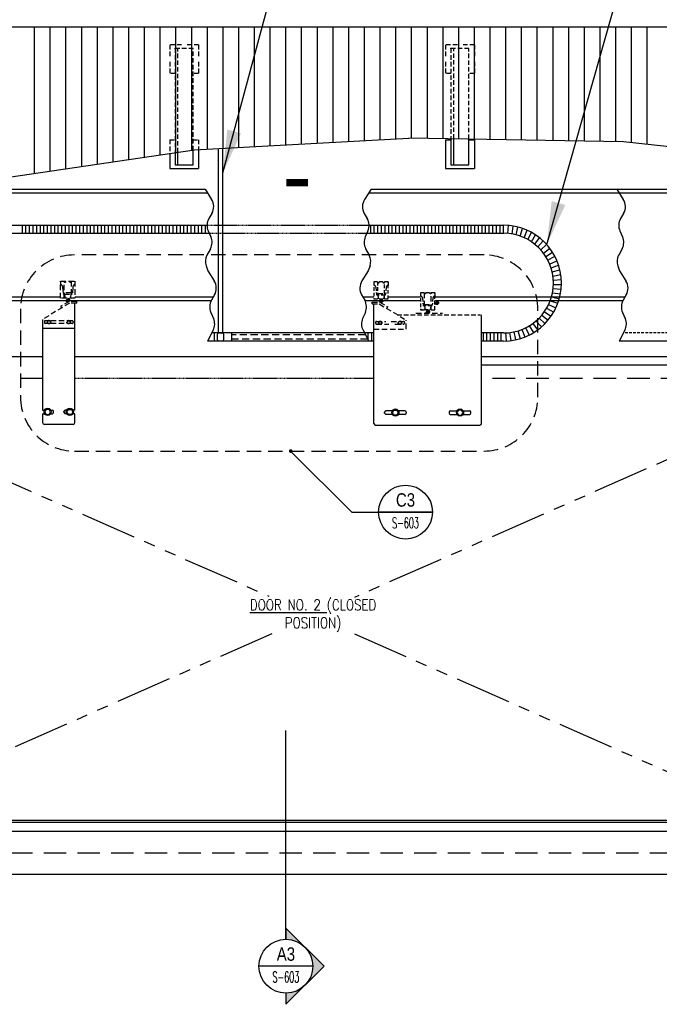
# Model space of a CAD drawing. Header units: inches. Extents: x -9715 to 32893, y -15613 to -1138.
# Tile 297 of 380: x 12387 to 12565, y -10382 to -10108. Entities that reach past the tile are written whole.
import ezdxf
from ezdxf.enums import TextEntityAlignment as Align

# ---------------------------------------------------------------- set-up
doc = ezdxf.new("R2010")
doc.units = ezdxf.units.IN
doc.header["$MEASUREMENT"] = 0
for name, pattern in [('DASHED', [0.75, 0.5, -0.25]), ('HIDDEN', [0.375, 0.25, -0.125]), ('PHANTOM2', [1.25, 0.625, -0.125, 0.125, -0.125, 0.125, -0.125])]:
    doc.linetypes.add(name, pattern=pattern)
doc.layers.get('0').update_dxf_attribs({"color": 252})
doc.layers.get('DEFPOINTS').update_dxf_attribs({"color": 11})
for name, color, linetype in [('A-Sect-Iden', 2, 'Continuous'), ('S-ANNO-DIMS', 2, 'Continuous'), ('S-ANNO-PATT', 10, 'Continuous'), ('S-ANNO-SYMB', 2, 'Continuous'), ('S-ANNO-TEXT', 2, 'Continuous'), ('STEEL', 3, 'Continuous'), ('STRUCT', 2, 'Continuous')]:
    doc.layers.add(name, color=color, linetype=linetype)
doc.styles.add('125', font='romans.shx', dxfattribs={"width": 0.8, "height": 2})
doc.styles.add('ROMANS', font='ROMANS.shx', dxfattribs={"width": 0.8})
doc.styles.get("Standard").update_dxf_attribs({"font": 'romans.shx', "width": 0.8})
doc.styles.add('TITTEXTL', font='swiss.ttf', dxfattribs={"width": 0.8})
doc.dimstyles.new('SX-FRAC', dxfattribs={"dimtxt": 12, "dimasz": 12, "dimexe": 6, "dimexo": 6, "dimgap": 0.09375, "dimtad": 1, "dimdec": 4, "dimzin": 3, "dimdsep": 46, "dimtxsty": 'Standard', "dimcen": 0.09375, "dimclrd": 1, "dimclre": 1, "dimclrt": 3, "dimadec": 0, "dimazin": 0, "dimtfac": 1, "dimtdec": 4, "dimtix": 1, "dimtofl": 0, "dimtmove": 2, "dimatfit": 3, "dimfxl": 1, "dimtvp": 0.5, "dimtolj": 1, "dimtzin": 3, "dimarcsym": 0})

# ---------------------------------------------------------------- blocks, each defined once
blk = doc.blocks.new('*D801')
at = {"layer": 'DEFPOINTS', "color": 0, "ltscale": 5}
for p in [(12660.75, -10060.98), (12276.75, -10119.7), (12660.75, -10120.7)]:
    blk.add_point(p, dxfattribs=at)
at = {"layer": 'S-ANNO-DIMS', "color": 1, "lineweight": -2, "ltscale": 5}
for p, q in [((12276.75, -10113.7), (12276.75, -10054.98)), ((12660.75, -10114.7), (12660.75, -10054.98)), ((12279.75, -10060.98), (12657.75, -10060.98))]:
    blk.add_line(p, q, dxfattribs=at)
at = {"layer": 'S-ANNO-DIMS', "color": 1, "ltscale": 5}
for points in [[(12279.75, -10060.48), (12279.75, -10061.48), (12276.75, -10060.98)], [(12657.75, -10060.48), (12657.75, -10061.48), (12660.75, -10060.98)]]:
    blk.add_solid(points, dxfattribs=at)
at = {"layer": 'S-ANNO-DIMS', "color": 3, "ltscale": 5, "insert": (12468.75, -10056.48), "char_height": 3, "attachment_point": 5}
blk.add_mtext('\\A1;32\'-0"', dxfattribs=at)
blk = doc.blocks.new('Anno_Section_A2')
at = {"color": 0, "linetype": 'ByBlock', "lineweight": -2}
blk.add_line((2.5, 0), (-2.5, 0), dxfattribs=at)
blk.add_circle((0, 0), 2.5, dxfattribs=at)
at = {"color": 0, "linetype": 'ByBlock', "lineweight": -2, "style": 'ROMANS', "width": 0.8}
blk.add_attdef('NUMBER', text='', height=1, dxfattribs=at).set_placement((0, 0.5), align=Align.CENTER)
blk.add_attdef('SHEET', text='', height=0.75, dxfattribs=at).set_placement((0, -0.5), align=Align.TOP_CENTER)
blk = doc.blocks.new('Anno_Arrow_A2')
at = {"linetype": 'ByBlock', "lineweight": -2}
h = blk.add_hatch(color=0, dxfattribs=at)
h.paths.add_polyline_path([(-1.768, 1.768), (-3.536, 0), (-2.5, 0, -0.198912)])
h.paths.add_polyline_path([(0, 3.536), (-1.768, 1.768, -0.414214), (1.768, 1.768)])
h.paths.add_polyline_path([(2.373, 1.162), (2.245, 1.1, -0.114349), (2.5, 0), (3.536, 0)])
h.paths.add_polyline_path([(1.768, 1.768, -0.082683), (2.245, 1.1), (2.373, 1.162)])
at = {"color": 0, "linetype": 'ByBlock', "lineweight": -2}
blk.add_lwpolyline([(-2.5, 0), (-3.536, 0), (0, 3.536), (3.536, 0), (2.5, 0)], dxfattribs=at)

msp = doc.modelspace()

# ---------------------------------------------------------------- linework, layer by layer
at = {"color": 6}
for p, q in [((12391.18399, -10150.96658), (12391.18399, -10110.19712)), ((12395.55899, -10150.32632), (12395.55899, -10110.19712)), ((12399.93399, -10149.68605), (12399.93399, -10110.19712)), ((12404.30899, -10149.04579), (12404.30899, -10110.19712)), ((12408.68399, -10148.40552), (12408.68399, -10110.19712)), ((12413.05899, -10147.76525), (12413.05899, -10110.19712)), ((12417.43399, -10147.12499), (12417.43399, -10110.19712)), ((12421.80899, -10146.48472), (12421.80899, -10110.19712)), ((12426.18399, -10145.84445), (12426.18399, -10110.19712)), ((12430.55899, -10145.20419), (12430.55899, -10110.19712)), ((12434.93399, -10144.56392), (12434.93399, -10110.19712)), ((12439.30899, -10144.24987), (12439.30899, -10110.19712)), ((12443.68399, -10144.00838), (12443.68399, -10110.19712)), ((12448.05899, -10143.76689), (12448.05899, -10110.19712)), ((12452.43399, -10143.52539), (12452.43399, -10110.19712)), ((12456.80899, -10143.2839), (12456.80899, -10110.19712)), ((12461.18399, -10143.04241), (12461.18399, -10110.19712)), ((12465.55899, -10142.80092), (12465.55899, -10110.19712)), ((12469.93399, -10142.55942), (12469.93399, -10110.19712)), ((12474.30899, -10142.31793), (12474.30899, -10110.19712)), ((12478.68399, -10142.07644), (12478.68399, -10110.19712)), ((12483.05899, -10141.83495), (12483.05899, -10110.19712)), ((12487.43399, -10141.59345), (12487.43399, -10110.19712)), ((12491.80899, -10141.35196), (12491.80899, -10110.19712)), ((12496.18399, -10141.1661), (12496.18399, -10110.19712)), ((12500.55899, -10141.24456), (12500.55899, -10110.19712)), ((12504.93399, -10141.32302), (12504.93399, -10110.19712)), ((12509.30899, -10141.40148), (12509.30899, -10110.19712)), ((12513.68399, -10141.47993), (12513.68399, -10110.19712)), ((12518.05899, -10141.55839), (12518.05899, -10110.19712)), ((12522.43399, -10141.63685), (12522.43399, -10110.19712)), ((12526.80899, -10141.71531), (12526.80899, -10110.19712)), ((12531.18399, -10141.79377), (12531.18399, -10110.19712)), ((12535.55899, -10141.87223), (12535.55899, -10110.19712)), ((12539.93399, -10141.95069), (12539.93399, -10110.19712)), ((12544.30899, -10142.02915), (12544.30899, -10110.19712)), ((12548.68399, -10142.10761), (12548.68399, -10110.19712)), ((12553.05899, -10142.18607), (12553.05899, -10110.19712)), ((12557.43399, -10142.46711), (12557.43399, -10110.19712)), ((12561.80899, -10142.94191), (12561.80899, -10110.19712))]:
    msp.add_line(p, q, dxfattribs=at)
at = {"color": 2}
for p, q in [((12442.36461, -10195.47815), (12442.36461, -10144.08121)), ((12443.61606, -10195.48478), (12443.61606, -10144.01213)), ((12282.51025, -10165.39189), (12439.21274, -10165.39189)), ((12387.79344, -10167.64189), (12387.79344, -10165.39189)), ((12388.79344, -10167.64189), (12388.79344, -10165.39189)), ((12389.79344, -10167.64189), (12389.79344, -10165.39189)), ((12390.79344, -10167.64189), (12390.79344, -10165.39189)), ((12391.79344, -10167.64189), (12391.79344, -10165.39189)), ((12392.79344, -10167.64189), (12392.79344, -10165.39189)), ((12393.79344, -10167.64189), (12393.79344, -10165.39189)), ((12394.79344, -10167.64189), (12394.79344, -10165.39189)), ((12395.79344, -10167.64189), (12395.79344, -10165.39189)), ((12396.79344, -10167.64189), (12396.79344, -10165.39189)), ((12397.79344, -10167.64189), (12397.79344, -10165.39189)), ((12398.79344, -10167.64189), (12398.79344, -10165.39189)), ((12399.79344, -10167.64189), (12399.79344, -10165.39189)), ((12400.79344, -10167.64189), (12400.79344, -10165.39189)), ((12401.79344, -10167.64189), (12401.79344, -10165.39189)), ((12402.79344, -10167.64189), (12402.79344, -10165.39189)), ((12403.79344, -10167.64189), (12403.79344, -10165.39189)), ((12404.79344, -10167.64189), (12404.79344, -10165.39189)), ((12405.79344, -10167.64189), (12405.79344, -10165.39189)), ((12406.79344, -10167.64189), (12406.79344, -10165.39189)), ((12407.79344, -10167.64189), (12407.79344, -10165.39189)), ((12408.79344, -10167.64189), (12408.79344, -10165.39189)), ((12409.79344, -10167.64189), (12409.79344, -10165.39189)), ((12410.79344, -10167.64189), (12410.79344, -10165.39189)), ((12411.79344, -10167.64189), (12411.79344, -10165.39189)), ((12412.79344, -10167.64189), (12412.79344, -10165.39189)), ((12413.79344, -10167.64189), (12413.79344, -10165.39189)), ((12414.79344, -10167.64189), (12414.79344, -10165.39189)), ((12415.79344, -10167.64189), (12415.79344, -10165.39189)), ((12416.79344, -10167.64189), (12416.79344, -10165.39189)), ((12417.79344, -10167.64189), (12417.79344, -10165.39189)), ((12418.79344, -10167.64189), (12418.79344, -10165.39189)), ((12419.79344, -10167.64189), (12419.79344, -10165.39189)), ((12420.79344, -10167.64189), (12420.79344, -10165.39189)), ((12421.79344, -10167.64189), (12421.79344, -10165.39189)), ((12422.79344, -10167.64189), (12422.79344, -10165.39189)), ((12423.79344, -10167.64189), (12423.79344, -10165.39189)), ((12424.79344, -10167.64189), (12424.79344, -10165.39189)), ((12425.79344, -10167.64189), (12425.79344, -10165.39189)), ((12426.79344, -10167.64189), (12426.79344, -10165.39189)), ((12427.79344, -10167.64189), (12427.79344, -10165.39189)), ((12428.79344, -10167.64189), (12428.79344, -10165.39189)), ((12429.79344, -10167.64189), (12429.79344, -10165.39189)), ((12430.79344, -10167.64189), (12430.79344, -10165.39189)), ((12431.79344, -10167.64189), (12431.79344, -10165.39189)), ((12432.79344, -10167.64189), (12432.79344, -10165.39189)), ((12433.79344, -10167.64189), (12433.79344, -10165.39189)), ((12434.79344, -10167.64189), (12434.79344, -10165.39189)), ((12435.79344, -10167.64189), (12435.79344, -10165.39189)), ((12436.79344, -10167.64189), (12436.79344, -10165.39189)), ((12437.79344, -10167.64189), (12437.79344, -10165.39189)), ((12438.79344, -10167.64189), (12438.79344, -10165.39189)), ((12484.3522, -10165.39189), (12521.79344, -10165.39189)), ((12484.79344, -10167.64189), (12484.79344, -10165.39189)), ((12485.79344, -10167.64189), (12485.79344, -10165.39189)), ((12486.79344, -10167.64189), (12486.79344, -10165.39189)), ((12487.79344, -10167.64189), (12487.79344, -10165.39189)), ((12488.79344, -10167.64189), (12488.79344, -10165.39189)), ((12489.79344, -10167.64189), (12489.79344, -10165.39189)), ((12490.79344, -10167.64189), (12490.79344, -10165.39189)), ((12491.79344, -10167.64189), (12491.79344, -10165.39189)), ((12492.79344, -10167.64189), (12492.79344, -10165.39189)), ((12493.79344, -10167.64189), (12493.79344, -10165.39189)), ((12494.79344, -10167.64189), (12494.79344, -10165.39189)), ((12495.79344, -10167.64189), (12495.79344, -10165.39189)), ((12496.79344, -10167.64189), (12496.79344, -10165.39189)), ((12497.79344, -10167.64189), (12497.79344, -10165.39189)), ((12498.79344, -10167.64189), (12498.79344, -10165.39189)), ((12499.79344, -10167.64189), (12499.79344, -10165.39189)), ((12500.79344, -10167.64189), (12500.79344, -10165.39189)), ((12501.79344, -10167.64189), (12501.79344, -10165.39189)), ((12502.79344, -10167.64189), (12502.79344, -10165.39189)), ((12503.79344, -10167.64189), (12503.79344, -10165.39189)), ((12504.79344, -10167.64189), (12504.79344, -10165.39189)), ((12505.79344, -10167.64189), (12505.79344, -10165.39189)), ((12506.79344, -10167.64189), (12506.79344, -10165.39189)), ((12507.79344, -10167.64189), (12507.79344, -10165.39189)), ((12508.79344, -10167.64189), (12508.79344, -10165.39189)), ((12509.79344, -10167.64189), (12509.79344, -10165.39189)), ((12510.79344, -10167.64189), (12510.79344, -10165.39189)), ((12511.79344, -10167.64189), (12511.79344, -10165.39189)), ((12512.79344, -10167.64189), (12512.79344, -10165.39189)), ((12513.79344, -10167.64189), (12513.79344, -10165.39189)), ((12514.79344, -10167.64189), (12514.79344, -10165.39189)), ((12515.79344, -10167.64189), (12515.79344, -10165.39189)), ((12516.79344, -10167.64189), (12516.79344, -10165.39189)), ((12517.79344, -10167.64189), (12517.79344, -10165.39189)), ((12518.79344, -10167.64189), (12518.79344, -10165.39189)), ((12519.79344, -10167.64189), (12519.79344, -10165.39189)), ((12520.79344, -10167.64189), (12520.79344, -10165.39189)), ((12521.79344, -10167.64189), (12521.79344, -10165.39189)), ((12523.01355, -10167.69552), (12523.14246, -10165.44843)), ((12524.16552, -10167.84608), (12524.48201, -10165.61765)), ((12282.51025, -10167.64189), (12439.84572, -10167.64189)), ((12483.71922, -10167.64189), (12521.85302, -10167.64189)), ((12525.30085, -10168.0925), (12525.8027, -10165.89837)), ((12526.41158, -10168.43306), (12527.09527, -10166.28863)), ((12527.48992, -10168.86537), (12528.35066, -10166.78567)), ((12528.5283, -10169.3864), (12529.56005, -10167.38601)), ((12529.51944, -10169.99249), (12530.71496, -10168.08545)), ((12530.45639, -10170.67939), (12531.80729, -10168.87908)), ((12531.33258, -10171.44228), (12532.82938, -10169.76132)), ((12532.14185, -10172.27582), (12533.77407, -10170.726)), ((12532.87854, -10173.17415), (12534.63472, -10171.76635)), ((12533.53747, -10174.13097), (12535.40529, -10172.87506)), ((12534.11403, -10175.13958), (12536.08039, -10174.04437)), ((12534.60417, -10176.19289), (12536.65528, -10175.26607)), ((12535.00445, -10177.28353), (12537.12592, -10176.53158)), ((12535.31206, -10178.40383), (12537.48901, -10177.83204)), ((12535.52486, -10179.54594), (12537.74202, -10179.15833)), ((12535.64133, -10180.70186), (12537.88315, -10180.50113)), ((12535.66067, -10181.86347), (12537.91143, -10181.85103)), ((12535.4081, -10184.17118), (12537.62941, -10184.53428)), ((12535.58275, -10183.02262), (12537.82665, -10183.19856)), ((12534.31941, -10187.47351), (12536.38063, -10188.37761)), ((12534.7742, -10186.40446), (12536.90385, -10187.13292)), ((12535.13795, -10185.30111), (12537.32109, -10185.8488)), ((12533.15003, -10189.47898), (12535.03162, -10190.71417)), ((12533.77675, -10188.50075), (12535.75509, -10189.57416)), ((12529.89872, -10192.77071), (12531.26944, -10194.55599)), ((12530.81229, -10192.053), (12532.32758, -10193.71731)), ((12531.66259, -10191.26136), (12533.31183, -10192.79304)), ((12532.44366, -10190.40134), (12534.21529, -10191.78965)), ((12485.66549, -10195.38492), (12440.51708, -10195.38492)), ((12443.53122, -10195.47505), (12442.41271, -10195.47505)), ((12446.04798, -10195.38492), (12446.04798, -10197.63492)), ((12484.02503, -10195.38492), (12484.02503, -10197.22709)), ((12485.02503, -10195.38492), (12485.02503, -10197.63492)), ((12521.79344, -10195.38492), (12515.66549, -10195.38492)), ((12516.15305, -10197.63492), (12516.15305, -10195.38492)), ((12517.15305, -10197.63492), (12517.15305, -10195.38492)), ((12518.15305, -10197.63492), (12518.15305, -10195.38492)), ((12519.15305, -10197.63492), (12519.15305, -10195.38492)), ((12520.15305, -10197.63492), (12520.15305, -10195.38492)), ((12521.15305, -10197.63492), (12521.15305, -10195.38492)), ((12522.31481, -10195.37525), (12522.46854, -10197.62078)), ((12523.47291, -10195.28301), (12523.81401, -10197.5078)), ((12524.61923, -10195.09418), (12525.1453, -10197.28263)), ((12525.74573, -10194.8101), (12526.45308, -10196.94685)), ((12526.8445, -10194.43275), (12527.72817, -10196.50281)), ((12527.90785, -10193.96477), (12528.96164, -10195.95364)), ((12528.92831, -10193.40946), (12530.14483, -10195.30318)), ((12485.66549, -10197.63492), (12439.32358, -10197.63492)), ((12442.03771, -10195.85005), (12442.03771, -10197.16444)), ((12442.41271, -10197.53944), (12443.53122, -10197.53944)), ((12443.90622, -10197.16444), (12443.90622, -10195.85005)), ((12521.79344, -10197.63492), (12515.66549, -10197.63492)), ((12583.44902, -10197.63492), (12553.97375, -10197.63492))]:
    msp.add_line(p, q, dxfattribs=at)
at = {"color": 1}
for p, q in [((12438.65856, -10155.33706), (12440.48064, -10158.19185)), ((12484.90638, -10155.33706), (12483.0843, -10158.19185)), ((12553.30873, -10155.33706), (12555.13081, -10158.19185)), ((12440.56271, -10162.09217), (12439.71949, -10163.54461)), ((12483.00224, -10162.09217), (12483.84546, -10163.54461)), ((12555.21287, -10162.09217), (12554.36966, -10163.54461)), ((12439.54065, -10166.96132), (12440.28939, -10168.63162)), ((12484.02429, -10166.96132), (12483.27556, -10168.63162)), ((12554.19082, -10166.96132), (12554.93955, -10168.63162)), ((12440.18025, -10171.9228), (12439.20099, -10173.7689)), ((12483.3847, -10171.9228), (12484.36395, -10173.7689)), ((12554.83042, -10171.9228), (12553.85116, -10173.7689)), ((12438.96226, -10176.72998), (12439.4374, -10178.13174)), ((12439.4374, -10178.13174), (12441.21144, -10180.91126)), ((12484.12754, -10178.13174), (12482.3535, -10180.91126)), ((12484.60268, -10176.72998), (12484.12754, -10178.13174)), ((12553.61243, -10176.72998), (12554.08757, -10178.13174)), ((12554.08757, -10178.13174), (12555.86161, -10180.91126)), ((12441.29351, -10184.81158), (12440.45029, -10186.26401)), ((12482.27144, -10184.81158), (12483.11465, -10186.26401)), ((12555.89312, -10184.81158), (12555.0499, -10186.26401)), ((12440.27145, -10189.68073), (12441.02019, -10191.35103)), ((12483.29349, -10189.68073), (12482.54476, -10191.35103)), ((12554.87106, -10189.68073), (12555.6198, -10191.35103)), ((12440.91105, -10194.6422), (12439.32358, -10197.63492)), ((12482.65389, -10194.6422), (12484.24136, -10197.63492)), ((12555.56122, -10194.6422), (12553.97375, -10197.63492))]:
    msp.add_line(p, q, dxfattribs=at)
at = {"color": 2, "linetype": 'HIDDEN'}
for p, q in [((12439.21274, -10165.39189), (12484.3522, -10165.39189)), ((12439.84572, -10167.64189), (12483.71922, -10167.64189))]:
    msp.add_line(p, q, dxfattribs=at)
at = {"color": 3, "linetype": 'DASHED', "ltscale": 3}
for p, q in [((12398.41575, -10185.73624), (12398.41575, -10180.98624)), ((12398.41575, -10180.98624), (12402.41575, -10180.98624)), ((12398.41575, -10180.98624), (12398.41575, -10181.98624)), ((12398.41575, -10181.98624), (12398.46079, -10181.98624)), ((12399.41575, -10185.73624), (12399.41575, -10180.98624)), ((12401.41575, -10180.98624), (12401.41575, -10185.73624)), ((12402.41575, -10180.98624), (12402.41575, -10185.73624)), ((12398.95857, -10182.43917), (12398.98799, -10182.75037)), ((12398.98799, -10182.75037), (12399.14433, -10184.4039)), ((12399.39322, -10184.63037), (12401.41575, -10184.63037)), ((12401.41575, -10184.23624), (12399.41575, -10184.23624)), ((12399.41575, -10184.23624), (12399.75202, -10185.73624)), ((12401.41575, -10184.23624), (12401.07947, -10185.73624)), ((12401.8435, -10182.75037), (12401.68716, -10184.4039)), ((12401.87292, -10182.43917), (12401.8435, -10182.75037)), ((12486.66549, -10184.42936), (12487.00177, -10185.92936)), ((12486.66549, -10184.42936), (12488.66549, -10184.42936)), ((12488.66549, -10184.42936), (12488.32921, -10185.92936)), ((12489.66549, -10182.17936), (12489.62045, -10182.17936)), ((12499.66549, -10184.17093), (12499.66549, -10188.92093)), ((12501.66549, -10188.92093), (12501.66549, -10184.17093)), ((12400.91575, -10187.1028), (12393.41575, -10191.6028)), ((12402.41575, -10185.73624), (12398.41575, -10185.73624)), ((12400.77725, -10186.6028), (12398.51477, -10187.9603)), ((12402.91575, -10186.6028), (12400.77725, -10186.6028)), ((12402.91575, -10187.1028), (12400.91575, -10187.1028)), ((12402.91575, -10187.1028), (12402.91575, -10186.6028)), ((12485.16549, -10186.79593), (12487.30399, -10186.79593)), ((12485.16549, -10187.29593), (12485.16549, -10186.79593)), ((12485.16549, -10187.29593), (12487.16549, -10187.29593)), ((12487.16549, -10187.29593), (12494.66549, -10191.79593)), ((12487.30399, -10186.79593), (12489.56647, -10188.15343)), ((12499.66549, -10187.42093), (12501.66549, -10187.42093)), ((12499.66549, -10187.42093), (12500.00177, -10188.92093)), ((12501.66549, -10187.42093), (12501.32921, -10188.92093)), ((12502.66549, -10185.17093), (12502.62045, -10185.17093)), ((12398.77201, -10188.38904), (12398.51477, -10187.9603)), ((12489.30923, -10188.58217), (12489.56647, -10188.15343)), ((12497.39506, -10189.92093), (12504.80139, -10189.92093)), ((12393.9072, -10192.2278), (12393.9072, -10192.4778)), ((12401.67429, -10191.9778), (12394.1572, -10191.9778)), ((12401.67429, -10192.7278), (12394.1572, -10192.7278)), ((12401.92429, -10192.2278), (12401.92429, -10192.4778)), ((12486.15695, -10192.42093), (12486.15695, -10192.67093)), ((12486.40695, -10192.17093), (12488.9815, -10192.17093)), ((12486.40695, -10192.92093), (12489.80435, -10192.92093)), ((12490.4776, -10192.17093), (12493.92404, -10192.17093)), ((12491.52487, -10192.92093), (12493.92404, -10192.92093)), ((12494.17404, -10192.42093), (12494.17404, -10192.67093)), ((12494.66549, -10194.29593), (12494.66549, -10191.79593)), ((12485.66549, -10194.29593), (12487.66549, -10194.29593)), ((12485.66549, -10194.29593), (12494.66549, -10194.29593))]:
    msp.add_line(p, q, dxfattribs=at)
at = {"color": 3, "linetype": 'DASHED', "ltscale": 2}
for p, q in [((12485.66549, -10181.17936), (12485.66549, -10185.92936)), ((12489.66549, -10181.17936), (12485.66549, -10181.17936)), ((12486.66549, -10181.17936), (12486.66549, -10185.92936)), ((12488.66549, -10185.92936), (12488.66549, -10181.17936)), ((12489.66549, -10185.92936), (12489.66549, -10181.17936)), ((12489.66549, -10181.17936), (12489.66549, -10182.17936)), ((12486.20832, -10182.6323), (12486.39408, -10184.59703)), ((12488.68802, -10184.8235), (12486.66549, -10184.8235)), ((12489.12267, -10182.6323), (12488.93691, -10184.59703)), ((12502.66549, -10184.17093), (12498.66549, -10184.17093)), ((12498.66549, -10184.17093), (12498.66549, -10188.92093)), ((12502.66549, -10188.92093), (12502.66549, -10184.17093)), ((12502.66549, -10184.17093), (12502.66549, -10185.17093)), ((12485.66549, -10185.92936), (12489.66549, -10185.92936)), ((12499.20832, -10185.62387), (12499.39408, -10187.5886)), ((12502.12267, -10185.62387), (12501.93691, -10187.5886)), ((12500.66549, -10188.92093), (12498.66549, -10188.92093)), ((12498.66549, -10188.92093), (12502.66549, -10188.92093)), ((12501.68802, -10187.81506), (12499.66549, -10187.81506))]:
    msp.add_line(p, q, dxfattribs=at)
at = {"color": 3}
for p, q in [((12402.41575, -10216.8528), (12402.41575, -10187.1028)), ((12485.66549, -10220.54593), (12485.66549, -10187.29593)), ((12393.41575, -10191.6028), (12393.41575, -10216.8528)), ((12515.66549, -10220.54593), (12515.66549, -10190.79593)), ((12396.46511, -10217.4778), (12396.46511, -10217.2278)), ((12399.36638, -10217.4778), (12399.36638, -10217.2278)), ((12488.66549, -10217.67093), (12488.66549, -10217.42093)), ((12494.66549, -10217.42093), (12494.66549, -10217.67093)), ((12506.66549, -10217.42093), (12506.66549, -10217.67093)), ((12512.66549, -10217.67093), (12512.66549, -10217.42093)), ((12393.41575, -10217.8528), (12393.41575, -10220.3528)), ((12402.41575, -10220.3528), (12402.41575, -10217.8528))]:
    msp.add_line(p, q, dxfattribs=at)
at = {"color": 3, "linetype": 'HIDDEN', "ltscale": 5}
msp.add_line((12492.16549, -10190.29593), (12515.16549, -10190.29593), dxfattribs=at)
at = {"color": 3, "linetype": 'Continuous'}
for p, q in [((12402.41575, -10194.1028), (12393.41575, -10194.1028)), ((12393.41575, -10216.8528), (12393.94947, -10216.8528)), ((12395.68153, -10216.8528), (12396.09011, -10216.8528)), ((12400.14997, -10216.8528), (12399.74138, -10216.8528)), ((12402.41575, -10216.8528), (12401.88202, -10216.8528)), ((12490.79947, -10217.04593), (12489.04049, -10217.04593)), ((12494.29049, -10217.04593), (12492.53152, -10217.04593)), ((12507.04049, -10217.04593), (12508.79947, -10217.04593)), ((12510.53152, -10217.04593), (12512.29049, -10217.04593)), ((12393.41575, -10217.8528), (12393.94947, -10217.8528)), ((12395.68153, -10217.8528), (12396.09011, -10217.8528)), ((12400.14997, -10217.8528), (12399.74138, -10217.8528)), ((12402.41575, -10217.8528), (12401.88202, -10217.8528)), ((12490.79947, -10218.04593), (12489.04049, -10218.04593)), ((12494.29049, -10218.04593), (12492.53152, -10218.04593)), ((12507.04049, -10218.04593), (12508.79947, -10218.04593)), ((12510.53152, -10218.04593), (12512.29049, -10218.04593)), ((12401.91575, -10220.8528), (12393.91575, -10220.8528)), ((12486.16549, -10221.04593), (12515.16549, -10221.04593))]:
    msp.add_line(p, q, dxfattribs=at)
at = {"color": 3, "linetype": 'HIDDEN'}
for p, q in [((12401.00454, -10194.1028), (12400.41575, -10194.1028)), ((12402.41575, -10194.1028), (12401.93705, -10194.1028))]:
    msp.add_line(p, q, dxfattribs=at)
at = {"color": 2, "linetype": 'HIDDEN', "ltscale": 8}
for p, q in [((12441.23673, -10195.38492), (12441.23673, -10197.63492)), ((12483.31309, -10195.88492), (12446.04798, -10195.88492)), ((12483.97614, -10197.13492), (12446.04798, -10197.13492))]:
    msp.add_line(p, q, dxfattribs=at)
at = {"color": 2, "linetype": 'HIDDEN', "ltscale": 3}
msp.add_line((12583.39093, -10195.38492), (12555.16725, -10195.38492), dxfattribs=at)
at = {"color": 3, "linetype": 'DASHED', "ltscale": 3}
for points in [[(12395.39072, -10192.74049), (12395.61455, -10192.3528), (12395.39072, -10191.96512), (12394.94306, -10191.96512), (12394.71924, -10192.3528), (12394.94306, -10192.74049)], [(12400.44077, -10192.74049), (12400.21694, -10192.3528), (12400.44077, -10191.96512), (12400.88843, -10191.96512), (12401.11226, -10192.3528), (12400.88843, -10192.74049)], [(12487.64047, -10192.93362), (12487.8643, -10192.54593), (12487.64047, -10192.15825), (12487.19281, -10192.15825), (12486.96898, -10192.54593), (12487.19281, -10192.93362)], [(12492.69052, -10192.93362), (12492.46669, -10192.54593), (12492.69052, -10192.15825), (12493.13818, -10192.15825), (12493.362, -10192.54593), (12493.13818, -10192.93362)]]:
    msp.add_lwpolyline(points, close=True, dxfattribs=at)
at = {"color": 3}
for points in [[(12394.40802, -10216.64702), (12394.00053, -10217.3528), (12394.40802, -10218.05859), (12395.22298, -10218.05859), (12395.63047, -10217.3528), (12395.22298, -10216.64702)], [(12401.42347, -10216.64702), (12401.83096, -10217.3528), (12401.42347, -10218.05859), (12400.60851, -10218.05859), (12400.20102, -10217.3528), (12400.60851, -10216.64702)], [(12492.07298, -10216.84015), (12492.48046, -10217.54593), (12492.07298, -10218.25172), (12491.25801, -10218.25172), (12490.85053, -10217.54593), (12491.25801, -10216.84015)], [(12509.25801, -10216.84015), (12508.85053, -10217.54593), (12509.25801, -10218.25172), (12510.07298, -10218.25172), (12510.48046, -10217.54593), (12510.07298, -10216.84015)]]:
    msp.add_lwpolyline(points, close=True, dxfattribs=at)
at = {"color": 3, "linetype": 'DASHED', "ltscale": 3}
for centre, radius in [((12399.65974, -10181.19846), 0.13451), ((12401.17175, -10181.19846), 0.13451), ((12486.90949, -10181.39159), 0.13451), ((12488.4215, -10181.39159), 0.13451), ((12499.90949, -10184.38316), 0.13451), ((12501.4215, -10184.38316), 0.13451), ((12400.41575, -10186.23624), 0.5), ((12400.41575, -10186.23624), 0.25), ((12487.66549, -10186.42936), 0.5), ((12487.66549, -10186.42936), 0.25), ((12503.16418, -10187.00194), 0.5), ((12503.16418, -10187.00194), 0.25), ((12500.66549, -10189.42093), 0.5), ((12500.66549, -10189.42093), 0.25), ((12395.16689, -10192.3528), 0.48971), ((12400.6646, -10192.3528), 0.48971), ((12487.41664, -10192.54593), 0.48971), ((12492.91435, -10192.54593), 0.48971)]:
    msp.add_circle(centre, radius, dxfattribs=at)
at = {"color": 3}
for centre in [(12394.8155, -10217.3528), (12401.01599, -10217.3528), (12491.66549, -10217.54593), (12509.66549, -10217.54593)]:
    msp.add_circle(centre, 1, dxfattribs=at)
at = {"color": 1}
for centre, start, end in [((12437.31962, -10160.20939), 329.8624973, 32.5482128), ((12486.24532, -10160.20939), 147.4517872, 210.1375027), ((12551.96979, -10160.20939), 329.8624973, 32.5482128), ((12442.96258, -10165.4274), 149.8624973, 204.1449992), ((12480.60237, -10165.4274), 335.8550008, 30.1375027), ((12557.61274, -10165.4274), 149.8624973, 204.1449992), ((12436.86746, -10170.16555), 332.0565304, 24.1449992), ((12486.69748, -10170.16555), 155.8550008, 207.9434696), ((12551.51763, -10170.16555), 332.0565304, 24.1449992), ((12442.51378, -10175.52615), 152.0565304, 198.7246797), ((12481.05116, -10175.52615), 341.2753203, 27.9434696), ((12557.11339, -10175.52615), 152.0565304, 198.7246797), ((12438.05042, -10182.92879), 329.8624973, 32.5482128), ((12485.51452, -10182.92879), 147.4517872, 210.1375027), ((12552.70059, -10182.92879), 329.8624973, 32.5482128), ((12443.69338, -10188.1468), 149.8624973, 204.1449992), ((12479.87157, -10188.1468), 335.8550008, 30.1375027), ((12558.34355, -10188.1468), 149.8624973, 204.1449992), ((12437.59826, -10192.88495), 332.0565304, 24.1449992), ((12485.96668, -10192.88495), 155.8550008, 207.9434696), ((12552.24843, -10192.88495), 332.0565304, 24.1449992)]:
    msp.add_arc(centre, 3.75, start, end, dxfattribs=at)
at = {"color": 2}
for centre, radius, start, end in [((12521.79344, -10181.51341), 16.12152, 270, 90), ((12521.79344, -10181.51341), 13.87152, 270, 90), ((12442.41271, -10195.85005), 0.375, 90, 180), ((12443.53122, -10195.85005), 0.375, 0, 90), ((12442.41271, -10197.16444), 0.375, 180, 270), ((12443.53122, -10197.16444), 0.375, 270, 0)]:
    msp.add_arc(centre, radius, start, end, dxfattribs=at)
at = {"color": 3, "linetype": 'DASHED', "ltscale": 3}
for centre, radius, start, end in [((12398.46079, -10182.48624), 0.5, 5.4012045, 90), ((12402.3707, -10182.48624), 0.5, 90, 174.5987955), ((12399.39322, -10184.38037), 0.25, 185.4012045, 270), ((12401.43827, -10184.38037), 0.25, 270, 354.5987955), ((12486.64297, -10184.5735), 0.25, 185.4012045, 270), ((12488.68802, -10184.5735), 0.25, 270, 354.5987955), ((12489.62045, -10182.67936), 0.5, 90, 174.5987955), ((12499.64297, -10187.56506), 0.25, 185.4012045, 270), ((12394.1572, -10192.2278), 0.25, 90, 180), ((12394.1572, -10192.4778), 0.25, 180, 270), ((12401.67429, -10192.2278), 0.25, 0, 90), ((12401.67429, -10192.4778), 0.25, 270, 0), ((12486.40695, -10192.42093), 0.25, 90, 180), ((12486.40695, -10192.67093), 0.25, 180, 270), ((12493.92404, -10192.42093), 0.25, 0, 90), ((12493.92404, -10192.67093), 0.25, 270, 0)]:
    msp.add_arc(centre, radius, start, end, dxfattribs=at)
at = {"color": 3, "linetype": 'DASHED', "ltscale": 2}
for centre, radius, start, end in [((12485.71054, -10182.67936), 0.5, 5.4012045, 90), ((12498.71054, -10185.67093), 0.5, 5.4012045, 90), ((12502.62045, -10185.67093), 0.5, 90, 174.5987955), ((12501.68802, -10187.56506), 0.25, 270, 354.5987955)]:
    msp.add_arc(centre, radius, start, end, dxfattribs=at)
at = {"color": 3, "linetype": 'DASHED'}
msp.add_arc((12515.16549, -10190.79593), 0.5, 0, 90, dxfattribs=at)
at = {"color": 3}
for centre, radius, start, end in [((12396.09011, -10217.2278), 0.375, 0, 90), ((12396.09011, -10217.4778), 0.375, 270, 0), ((12399.74138, -10217.2278), 0.375, 90, 180), ((12399.74138, -10217.4778), 0.375, 180, 270), ((12489.04049, -10217.42093), 0.375, 90, 180), ((12489.04049, -10217.67093), 0.375, 180, 270), ((12494.29049, -10217.42093), 0.375, 0, 90), ((12494.29049, -10217.67093), 0.375, 270, 0), ((12507.04049, -10217.42093), 0.375, 90, 180), ((12507.04049, -10217.67093), 0.375, 180, 270), ((12512.29049, -10217.42093), 0.375, 0, 90), ((12512.29049, -10217.67093), 0.375, 270, 0), ((12393.91575, -10220.3528), 0.5, 180, 270), ((12401.91575, -10220.3528), 0.5, 270, 0), ((12486.16549, -10220.54593), 0.5, 180, 270), ((12515.16549, -10220.54593), 0.5, 270, 0)]:
    msp.add_arc(centre, radius, start, end, dxfattribs=at)
at = {"layer": 'A-Sect-Iden'}
msp.add_line((12461.1762, -10364.1585), (12461.1762, -10306.05165), dxfattribs=at)
msp.add_lwpolyline([(12467.31566, -10153.55649, 2, 2, 0), (12461.31566, -10153.55649, 0, 0, 0), (12461.31566, -10217.6812, 0, 0, 0)], format="xyseb", dxfattribs=at)
at = {"layer": 'S-ANNO-DIMS'}
msp.add_lwpolyline([(12462.49841, -10228.25858), (12479.57324, -10245.24632), (12501.98329, -10245.24632)], dxfattribs=at)
at = {"layer": 'S-ANNO-PATT', "color": 2, "const_width": 0.5}
msp.add_lwpolyline([(12462.24841, -10228.25858, 1), (12462.74841, -10228.25858, 1)], format="xyb", close=True, dxfattribs=at)
at = {"layer": 'S-ANNO-SYMB', "linetype": 'DASHED', "ltscale": 8}
msp.add_lwpolyline([(12531.34402, -10213.25858), (12531.34402, -10188.6772, 0.414213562), (12516.34402, -10173.6772), (12402.27234, -10173.6772, 0.414213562), (12387.27234, -10188.6772), (12387.27234, -10213.25858, 0.414213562), (12402.27234, -10228.25858), (12516.34402, -10228.25858, 0.414213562)], format="xyb", close=True, dxfattribs=at)
at = {"layer": 'STEEL', "color": 2}
for p, q in [((12318.74738, -10110.19712), (12618.68399, -10110.19712)), ((12435.73001, -10144.44743), (12495.4233, -10141.15246)), ((12555.19786, -10142.22442), (12495.4233, -10141.15246)), ((12594.67958, -10146.50927), (12555.19786, -10142.22442)), ((12362.31909, -10155.19087), (12435.73001, -10144.44743)), ((12515.66549, -10204.24948), (12671.18399, -10204.24948)), ((12624.74738, -10331.12534), (12309.74738, -10331.12534)), ((12624.74738, -10331.62534), (12309.74738, -10331.62534)), ((12624.74738, -10334.12534), (12309.74738, -10334.12534))]:
    msp.add_line(p, q, dxfattribs=at)
at = {"layer": 'STEEL', "color": 3, "linetype": 'HIDDEN', "ltscale": 5}
for p, q in [((12428.84738, -10115.19712), (12428.84738, -10118.47173)), ((12432.12199, -10115.19712), (12428.84738, -10115.19712)), ((12430.34738, -10116.19712), (12430.34738, -10145.22639)), ((12435.34738, -10116.19712), (12430.34738, -10116.19712)), ((12431.09738, -10145.12539), (12431.09738, -10116.19712)), ((12436.84738, -10115.19712), (12433.57278, -10115.19712)), ((12435.34738, -10144.50342), (12435.34738, -10116.19712)), ((12436.84738, -10115.19712), (12436.84738, -10118.47173)), ((12505.64738, -10115.19712), (12505.64738, -10118.47173)), ((12508.92199, -10115.19712), (12505.64738, -10115.19712)), ((12512.14738, -10116.19712), (12507.14738, -10116.19712)), ((12507.14738, -10116.19712), (12507.14738, -10141.30154)), ((12507.89738, -10141.30154), (12507.89738, -10116.19712)), ((12513.64738, -10115.19712), (12510.37278, -10115.19712)), ((12512.14738, -10141.39128), (12512.14738, -10116.19712)), ((12513.64738, -10115.19712), (12513.64738, -10118.47173)), ((12428.84738, -10119.92252), (12428.84738, -10123.19712)), ((12436.84738, -10119.92252), (12436.84738, -10123.19712)), ((12505.64738, -10119.92252), (12505.64738, -10123.19712)), ((12513.64738, -10119.92252), (12513.64738, -10123.19712)), ((12430.34738, -10123.19712), (12428.84738, -10123.19712)), ((12436.84738, -10123.19712), (12435.34738, -10123.19712)), ((12507.14738, -10123.19712), (12505.64738, -10123.19712)), ((12513.64738, -10123.19712), (12512.14738, -10123.19712)), ((12428.84738, -10141.62448), (12430.34738, -10141.62448)), ((12428.84738, -10141.62448), (12428.84738, -10145.45467)), ((12435.34738, -10141.62448), (12436.84738, -10141.62448)), ((12436.84738, -10141.62448), (12436.84738, -10144.38575))]:
    msp.add_line(p, q, dxfattribs=at)
at = {"layer": 'STEEL', "color": 3, "linetype": 'Continuous'}
for p, q in [((12505.64738, -10141.62448), (12505.64738, -10149.62448)), ((12505.64738, -10141.62448), (12507.14738, -10141.62448)), ((12507.14738, -10141.30154), (12507.14738, -10148.62448)), ((12507.89738, -10148.62448), (12507.89738, -10141.30154)), ((12512.14738, -10148.62448), (12512.14738, -10141.39128)), ((12512.14738, -10141.62448), (12513.64738, -10141.62448)), ((12513.64738, -10141.62448), (12513.64738, -10149.62448)), ((12428.84738, -10145.45467), (12428.84738, -10149.62448)), ((12430.34738, -10145.22639), (12430.34738, -10148.62448)), ((12431.09738, -10148.62448), (12431.09738, -10145.12539)), ((12435.34738, -10148.62448), (12435.34738, -10144.50342)), ((12436.84738, -10144.38575), (12436.84738, -10149.62448)), ((12430.34738, -10148.62448), (12435.34738, -10148.62448)), ((12507.14738, -10148.62448), (12512.14738, -10148.62448)), ((12428.84738, -10149.62448), (12436.84738, -10149.62448)), ((12505.64738, -10149.62448), (12513.64738, -10149.62448))]:
    msp.add_line(p, q, dxfattribs=at)
at = {"layer": 'STEEL', "color": 4, "linetype": 'Continuous'}
msp.add_line((12393.41575, -10202.07212), (12309.49847, -10202.07212), dxfattribs=at)
at = {"layer": 'STEEL', "color": 3, "linetype": 'Continuous'}
for points in [[(12340.68265, -10156.33706), (12439.29681, -10156.33706)], [(12349.49811, -10155.33706), (12438.65856, -10155.33706)], [(12484.26813, -10156.33706), (12626.87835, -10156.33706)], [(12484.90638, -10155.33706), (12624.92021, -10155.33706)], [(12264.30899, -10185.31849), (12398.41575, -10185.31849)], [(12264.30899, -10186.31849), (12399.92256, -10186.31849)], [(12400.90893, -10186.31849), (12440.41927, -10186.31849)], [(12402.41575, -10185.31849), (12440.99922, -10185.31849)], [(12482.56573, -10185.31849), (12485.66549, -10185.31849)], [(12483.14567, -10186.31849), (12487.17794, -10186.31849)], [(12488.15305, -10186.31849), (12498.66549, -10186.31849)], [(12489.66549, -10185.31849), (12498.66549, -10185.31849)], [(12502.66549, -10185.31849), (12555.59883, -10185.31849)], [(12502.66549, -10186.31849), (12555.06944, -10186.31849)]]:
    msp.add_lwpolyline(points, dxfattribs=at)
at = {"layer": 'STEEL', "color": 4, "linetype": 'Continuous'}
for points in [[(12309.74738, -10202.07212), (12309.74738, -10346.07212), (12624.74738, -10346.07212), (12624.74738, -10202.07212), (12515.66549, -10202.07212)], [(12485.66549, -10202.07212), (12402.41575, -10202.07212)]]:
    msp.add_lwpolyline(points, dxfattribs=at)
at = {"layer": 'STEEL', "color": 3, "linetype": 'HIDDEN', "ltscale": 5}
for p in [(12430.34738, -10116.19712), (12507.14738, -10116.19712)]:
    msp.add_point(p, dxfattribs=at)
at = {"layer": 'STRUCT', "color": 1, "linetype": 'PHANTOM2', "ltscale": 25}
for p, q in [((12318.74738, -10208.07212), (12456.4209, -10268.64847)), ((12618.74738, -10208.07212), (12480.23026, -10269.01966)), ((12457.2645, -10279.12459), (12318.74738, -10340.07212)), ((12480.23026, -10279.12459), (12618.74738, -10340.07212))]:
    msp.add_line(p, q, dxfattribs=at)
at = {"layer": 'STRUCT', "color": 4, "linetype": 'Continuous'}
for points in [[(12485.66549, -10202.07212), (12402.41575, -10202.07212)], [(12529.23602, -10202.07212), (12515.66549, -10202.07212)]]:
    msp.add_lwpolyline(points, dxfattribs=at)
at = {"layer": 'STRUCT', "color": 1, "linetype": 'HIDDEN', "ltscale": 25}
for points in [[(12318.74738, -10340.07212), (12618.74738, -10340.07212), (12618.74738, -10208.07212), (12515.66549, -10208.07212)], [(12393.41575, -10208.07212), (12318.74738, -10208.07212), (12318.74738, -10340.07212)]]:
    msp.add_lwpolyline(points, dxfattribs=at)
at = {"layer": 'STRUCT', "color": 1, "linetype": 'HIDDEN'}
msp.add_lwpolyline([(12485.66549, -10208.07212), (12402.41575, -10208.07212)], dxfattribs=at)

# ---------------------------------------------------------------- block references
at = {"layer": 'A-Sect-Iden', "xscale": -3, "yscale": 3, "zscale": 3, "rotation": 270}
msp.add_blockref('Anno_Arrow_A2', (12461.1762, -10371.6585), dxfattribs=at)
at = {"layer": 'S-ANNO-SYMB'}
ref = msp.add_blockref('Anno_Section_A2', (12494.48329, -10245.24632), dxfattribs=dict(at, xscale=3, yscale=3, zscale=3))
ref.add_attrib('NUMBER', 'C3', dxfattribs={"layer": '0', "color": 0, "linetype": 'ByBlock', "lineweight": -2, "height": 3.75, "style": 'TITTEXTL', "width": 0.796875}).set_placement((12494.48329, -10243.74632, 62.5), align=Align.CENTER)
ref.add_attrib('SHEET', 'S-603', dxfattribs={"layer": '0', "color": 0, "linetype": 'ByBlock', "lineweight": -2, "height": 3, "style": 'ROMANS', "width": 0.55}).set_placement((12494.48329, -10246.74632, 62.5), align=Align.TOP_CENTER)
ref = msp.add_blockref('Anno_Section_A2', (12461.1762, -10371.6585), dxfattribs=dict(at, xscale=3, yscale=3, zscale=3))
ref.add_attrib('NUMBER', 'A3', dxfattribs={"layer": '0', "color": 0, "linetype": 'ByBlock', "lineweight": -2, "height": 3.75, "style": 'TITTEXTL', "width": 0.796875}).set_placement((12461.1762, -10370.1585, 62.5), align=Align.CENTER)
ref.add_attrib('SHEET', 'S-603', dxfattribs={"layer": '0', "color": 0, "linetype": 'ByBlock', "lineweight": -2, "height": 3, "style": 'ROMANS', "width": 0.55}).set_placement((12461.1762, -10373.1585, 62.5), align=Align.TOP_CENTER)

# ---------------------------------------------------------------- texts
at = {"layer": 'S-ANNO-TEXT', "insert": (12468.74738, -10274.07212), "char_height": 3, "width": 38.5714286, "attachment_point": 5, "style": '125'}
msp.add_mtext('{\\LDOOR NO. 2} (CLOSED POSITION)', dxfattribs=at)

# ---------------------------------------------------------------- dimensions: what is measured, and where the dimension line sits
at = {"layer": 'S-ANNO-DIMS', "ltscale": 5}
dim = msp.add_linear_dim(base=(12660.74738, -10060.98082), p1=(12276.74738, -10119.69712), p2=(12660.74738, -10120.69712), text='32\'-0"', dimstyle='SX-FRAC', override={"dimtxt": 3, "dimasz": 3, "dimgap": 3}, dxfattribs=at)
dim.commit()
dim.dimension.update_dxf_attribs({"geometry": '*D801', "text_midpoint": (12468.74738, -10056.48082)})

# ---------------------------------------------------------------- leaders
at = {"layer": 'S-ANNO-DIMS'}
for points in [[(12443.61606, -10150.85836), (12462.83146, -10079.79184), (12466.4198, -10079.79184)], [(12533.81869, -10170.77577), (12559.52964, -10079.87935), (12564.13096, -10079.87935)]]:
    msp.add_leader(points, dimstyle='SX-FRAC', override={"dimgap": 3, "dimtad": 0}, dxfattribs=at)

doc.saveas('drawing.dxf')
